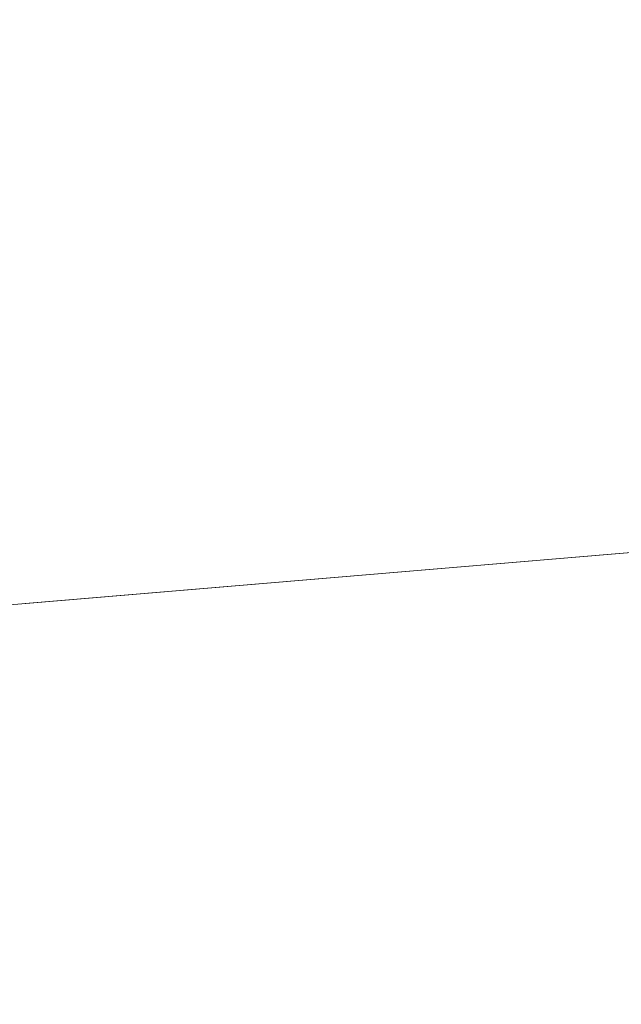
# Model space of a CAD drawing. Header units: metres. Extents: x 5504996 to 5514259, y 5943254 to 5951281.
# Tile 270 of 656: x 5509695.344 to 5509695.658, y 5947964.192 to 5947964.707. Entities that reach past the tile are written whole.
import ezdxf

# ---------------------------------------------------------------- set-up
doc = ezdxf.new("R2010")
doc.units = ezdxf.units.M
for name, pattern in [('L_0_02', [0]), ('L_0_03', [1, 0.5, -0.5]), ('L_0_06', [2, 1.5, -0.5])]:
    doc.linetypes.add(name, pattern=pattern)
for name, color, linetype, lineweight, true_color in [('EGB_DzialkaEwidencyjna', 7, 'L_0_02', 18, 0x000000), ('EGB_KonturKlasyfikacyjny', 7, 'L_0_06', 18, 0x24bc24), ('EGB_KonturUzytkuGruntowego', 7, 'L_0_03', 18, 0x008000)]:
    doc.layers.add(name, color=color, linetype=linetype, lineweight=lineweight, true_color=true_color)

msp = doc.modelspace()

# ---------------------------------------------------------------- linework, layer by layer
at = {"layer": 'EGB_DzialkaEwidencyjna', "linetype": 'CONTINUOUS', "lineweight": 18}
for p, q in [((5509728.86, 5947967.24), (5509695.09, 5947964.38)), ((5509695.09, 5947964.38), (5509728.86, 5947967.24))]:
    msp.add_line(p, q, dxfattribs=at)
at = {"layer": 'EGB_KonturKlasyfikacyjny', "color": 82, "linetype": 'L_0_06', "lineweight": 18, "true_color": 0x24bc24, "flags": 128}
for points in [[(5509730.85, 5948021.07), (5509728.86, 5947967.24), (5509695.09, 5947964.38), (5509696.68, 5948022.39)], [(5509590.97, 5947864.3), (5509692.34, 5947863.96), (5509694.7, 5947950.21), (5509695.09, 5947964.38), (5509728.86, 5947967.24), (5509748.32, 5947968.81), (5509803, 5947963.05), (5509876.77, 5947958.82), (5509896.41, 5947962.7), (5509899.83, 5947986.83), (5509896.09, 5948015.99), (5509895.53, 5948019.98), (5509903.1, 5948019.93), (5510004.09, 5948019.26), (5510009.25, 5947942.77), (5510016.76, 5947834.6), (5510017.68, 5947817.94), (5510030.52, 5947627.74), (5510051.12, 5947621.22), (5510090.81, 5947608.66), (5510100.73, 5947605.52), (5510100.62, 5947601.15), (5510104.35, 5947587.06), (5510111.32, 5947565), (5509993.77, 5947517.87), (5509946.97, 5947499.05), (5509942.28, 5947505.67), (5509897.01, 5947569.49), (5509888.55, 5947577.92), (5509875.75, 5947590.67), (5509801.61, 5947664.57), (5509740.33, 5947717.31), (5509732.68, 5947714.19), (5509689.69, 5947732.73), (5509634.83, 5947756.53), (5509606.05, 5947784.07), (5509595.51, 5947812.34), (5509585.59, 5947864.33)]]:
    msp.add_lwpolyline(points, close=True, dxfattribs=at)
at = {"layer": 'EGB_KonturUzytkuGruntowego', "color": 96, "linetype": 'L_0_03', "lineweight": 18, "true_color": 0x008000, "flags": 128}
for points in [[(5509730.85, 5948021.07), (5509728.86, 5947967.24), (5509695.09, 5947964.38), (5509696.68, 5948022.39)], [(5509590.97, 5947864.3), (5509692.34, 5947863.96), (5509694.7, 5947950.21), (5509695.09, 5947964.38), (5509728.86, 5947967.24), (5509748.32, 5947968.81), (5509803, 5947963.05), (5509876.77, 5947958.82), (5509896.41, 5947962.7), (5509899.83, 5947986.83), (5509896.09, 5948015.99), (5509895.53, 5948019.98), (5509903.1, 5948019.93), (5510004.09, 5948019.26), (5510009.25, 5947942.77), (5510016.76, 5947834.6), (5510017.68, 5947817.94), (5510030.52, 5947627.74), (5510051.12, 5947621.22), (5510090.81, 5947608.66), (5510100.73, 5947605.52), (5510100.62, 5947601.15), (5510104.35, 5947587.06), (5510111.32, 5947565), (5509993.77, 5947517.87), (5509946.97, 5947499.05), (5509942.28, 5947505.67), (5509897.01, 5947569.49), (5509888.55, 5947577.92), (5509875.75, 5947590.67), (5509801.61, 5947664.57), (5509740.33, 5947717.31), (5509732.68, 5947714.19), (5509689.69, 5947732.73), (5509634.83, 5947756.53), (5509606.05, 5947784.07), (5509595.51, 5947812.34), (5509585.59, 5947864.33)]]:
    msp.add_lwpolyline(points, close=True, dxfattribs=at)

doc.saveas('drawing.dxf')
